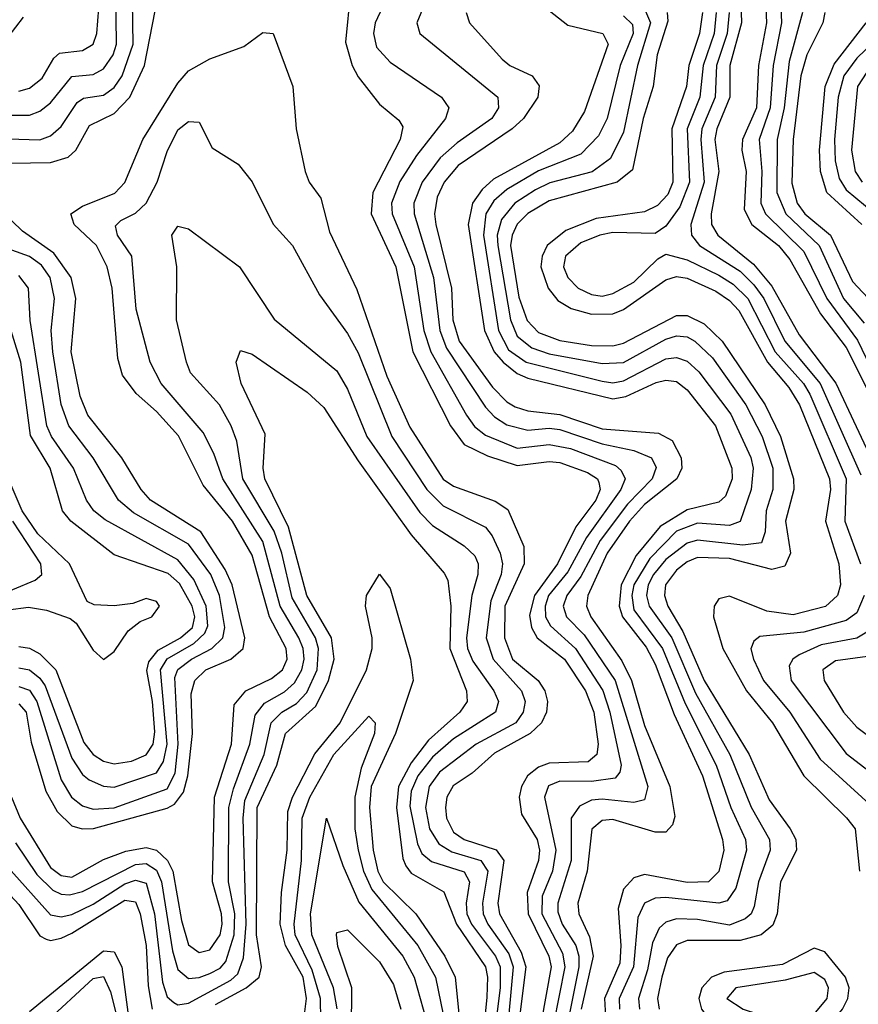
# Model space of a CAD drawing. Header units: inches. Extents: x 501365 to 657855, y 482276 to 547543.
# Tile 722 of 957: x 600312 to 601893, y 526219 to 528076. Entities that reach past the tile are written whole.
import ezdxf

# ---------------------------------------------------------------- set-up
doc = ezdxf.new("R2010")
doc.units = ezdxf.units.IN
doc.header["$MEASUREMENT"] = 0
doc.layers.add('A6502', color=7, linetype='Continuous')

msp = doc.modelspace()

# ---------------------------------------------------------------- linework, layer by layer
at = {"layer": 'A6502', "color": 5}
for points, elevation in [([(600310, 527941.2), (600330, 527947.2), (600354.2, 527965.8), (600376.2, 528003.8), (600386.9, 528013.1), (600430, 528018.1), (600450, 528029.7), (600457.5, 528050), (600466.8, 528170)], 2780), ([(601744.9, 528150), (601748.1, 528070), (601732.4, 527990), (601727, 527910), (601706, 527850), (601710.8, 527790), (601709.2, 527730), (601718, 527710), (601790, 527639.2), (601833.8, 527550), (601891.6, 527471.6), (601924.1, 527404.1)], 3040), ([(600290, 527896.4), (600330, 527896.2), (600350, 527903.4), (600370, 527919.1), (600410, 527969.3), (600450, 527973.1), (600470, 527983.2), (600487.8, 528010), (600494, 528030), (600492.9, 528130)], 2760), ([(600935.4, 528130), (600926.2, 528033.8), (600938.7, 527990), (600950, 527968.6), (600990, 527916.8), (601026.9, 527886.9), (601034, 527874), (601029.4, 527850), (600977.6, 527750), (600974.2, 527710), (601021, 527610), (601053.3, 527450), (601123.9, 527310), (601150, 527275), (601193.8, 527253.8), (601250, 527235.4), (601310, 527242.6), (601330, 527240.8), (601382.1, 527222.1), (601401.1, 527210), (601403.5, 527203.5), (601406.3, 527190), (601398, 527170), (601360.6, 527119.4), (601325.7, 527050), (601282.5, 526990), (601273.1, 526953.1), (601276.9, 526930), (601287.4, 526910), (601338.8, 526870), (601378.5, 526810), (601394, 526770), (601402.2, 526710), (601400.2, 526690), (601383.5, 526676.5), (601310, 526673.8), (601290, 526666.6), (601269, 526650), (601257.9, 526630), (601253.6, 526610), (601257.9, 526577.9), (601287.6, 526530), (601291.6, 526510), (601290, 526490), (601268.4, 526430), (601270.3, 526390), (601309.5, 526310), (601313.6, 526290), (601294.9, 526185.1)], 2720), ([(601009.7, 528130), (600982, 528070), (600978.8, 528050), (600984.4, 528024.4), (601010, 527996.3), (601107.3, 527930), (601120.7, 527910), (601114.5, 527890), (601060.1, 527819.9), (601028.8, 527771.2), (601012.8, 527730), (601014, 527710), (601055.4, 527610), (601073.6, 527490), (601086.8, 527450), (601154.3, 527330), (601169.1, 527309.1), (601190, 527292.7), (601250, 527267.9), (601310, 527274.8), (601350, 527267.4), (601435.1, 527235.1), (601446.1, 527226.1), (601453.3, 527210), (601445.2, 527190), (601380.6, 527099.4), (601345, 527035), (601309.1, 526990), (601302.3, 526970), (601303.1, 526950), (601312.6, 526932.6), (601359.6, 526890), (601411.1, 526811.1), (601424.7, 526770), (601445.9, 526670), (601443.4, 526656.6), (601434.5, 526645.5), (601390, 526639), (601330, 526640.1), (601308.7, 526631.3), (601301, 526610), (601322.6, 526510), (601316.4, 526470), (601297.1, 526422.9), (601296.3, 526390), (601335.3, 526315.3), (601339.4, 526290), (601318.4, 526181.6)], 2740), ([(601084.8, 528130), (601060.8, 528070), (601066.2, 528050), (601213.2, 527930), (601214.4, 527910), (601202.1, 527890), (601136.3, 527843.7), (601104.5, 527815.5), (601070.5, 527770), (601055, 527730), (601055.8, 527710), (601092.1, 527590), (601103.9, 527490), (601116.6, 527456.6), (601190, 527345.6), (601206.9, 527326.9), (601230, 527312.3), (601270, 527301.8), (601310, 527305.6), (601330, 527302.9), (601410, 527275.9), (601470, 527263.9), (601502.9, 527250), (601511.8, 527231.8), (601504.4, 527210), (601457.7, 527162.3), (601406.2, 527093.8), (601370, 527025.7), (601343.2, 526990), (601336.4, 526970), (601342.7, 526950), (601375.9, 526915.9), (601434.5, 526830), (601496.2, 526630), (601490, 526604.5), (601470, 526599.5), (601410, 526606.2), (601390, 526603.9), (601367, 526593), (601351.5, 526570), (601351.8, 526490), (601326.6, 526410), (601326.6, 526393.4), (601334.8, 526370), (601360.6, 526330), (601366, 526310), (601365.8, 526290), (601342, 526170)], 2760), ([(601717.1, 528130), (601719.9, 528070), (601704.9, 527990), (601700.8, 527910), (601674.8, 527850), (601673.3, 527830), (601681.4, 527790), (601678, 527718), (601692.3, 527690), (601742.4, 527650), (601763.8, 527623.8), (601821.5, 527521.5), (601870, 527457.8), (601910, 527377.8)], 3020), ([(600290, 527851.2), (600350, 527849.8), (600370, 527856.8), (600390, 527874.7), (600420.2, 527919.8), (600432, 527928), (600470, 527933.9), (600490, 527948.2), (600505.1, 527970), (600526, 528030), (600524.4, 528110)], 2740), ([(601490, 528096.8), (601501.3, 528070), (601476.8, 527990), (601450, 527864), (601425.5, 527814.5), (601390.9, 527789.1), (601311.6, 527768.4), (601284.5, 527755.5), (601245.2, 527730), (601220.4, 527699.6), (601212.3, 527670), (601213, 527650), (601237.2, 527510), (601250, 527479.1), (601277.1, 527457.1), (601310, 527446), (601410, 527427.8), (601450, 527429.7), (601530, 527473.7), (601550, 527480.1), (601570, 527477.9), (601584.9, 527470), (601618.2, 527438.2), (601680.7, 527350), (601711.5, 527290), (601731.9, 527230), (601731.5, 527190), (601719, 527150), (601717.6, 527110), (601710.4, 527089.6), (601675, 527085), (601590, 527094.2), (601570, 527089.1), (601530, 527058.1), (601506.5, 527030), (601496.6, 527010), (601493.4, 526990), (601498.3, 526970), (601541.2, 526910), (601585.7, 526805.7), (601650.9, 526690), (601690.7, 526590.7), (601725.5, 526530), (601726.5, 526510), (601704.6, 526450), (601696.3, 526403.7), (601691.1, 526390), (601679.9, 526380.1), (601650, 526368.1), (601590, 526378.9), (601550, 526380.2), (601530, 526373.8), (601517.6, 526362.4), (601505.2, 526334.8), (601495.7, 526284.3), (601478.7, 526230), (601480.2, 526210)], 2860), ([(601671.4, 528110), (601672.5, 528070), (601650.8, 527990), (601651, 527930), (601625.9, 527870), (601622.4, 527850), (601630, 527790), (601615.5, 527710), (601616.4, 527690), (601627.8, 527670), (601695.3, 527615.3), (601730, 527573.3), (601781.7, 527481.7), (601850.5, 527390.5), (601927.3, 527227.3)], 2980), ([(600290, 528043.4), (600318.8, 528081.2)], 2820), ([(600294.2, 527805.8), (600370, 527806.7), (600403.4, 527816.6), (600417.7, 527830), (600443.6, 527876.4), (600490, 527899.3), (600519.2, 527930), (600547.2, 527990), (600567.3, 528092.7)], 2720), ([(601153.8, 528090), (601159.6, 528070), (601221.5, 528001.5), (601235.7, 527990), (601277.9, 527970), (601291.4, 527951.4), (601288.4, 527930), (601261.9, 527890), (601240.4, 527870), (601138.7, 527801.3), (601112.1, 527770), (601098.6, 527741.4), (601093.9, 527710), (601096.6, 527690), (601125.7, 527570), (601128.5, 527510), (601140.6, 527470), (601203.2, 527383.2), (601230, 527355.2), (601245.9, 527345.9), (601270, 527338.2), (601330, 527331.6), (601410, 527304.2), (601516.5, 527296.5), (601542.2, 527282.2), (601558.7, 527250), (601560, 527230), (601550.6, 527210), (601490, 527161.5), (601461.3, 527130), (601419.6, 527070), (601383.1, 526990), (601380.6, 526970), (601388.7, 526950), (601446.8, 526866.8), (601465.5, 526830), (601490, 526744.9), (601537.5, 526630), (601546.7, 526573.3), (601542.7, 526557.3), (601530, 526543.6), (601510, 526543.5), (601430, 526567.9), (601410, 526565.7), (601390.8, 526549.2), (601381.8, 526470), (601364, 526410), (601365.8, 526390), (601386.2, 526346.2), (601393.3, 526310), (601370.3, 526210)], 2780), ([(601310, 528093.5), (601345.5, 528065.6), (601411.2, 528050), (601421.6, 528030), (601376.7, 527903.3), (601354, 527866), (601330, 527843.6), (601204.9, 527775.1), (601183.9, 527756.1), (601165.5, 527730), (601157.4, 527690), (601188, 527490), (601206.5, 527450), (601223.3, 527430), (601250, 527408.9), (601270, 527400.2), (601430, 527361.2), (601454.8, 527365.2), (601511.8, 527391.8), (601530, 527396.4), (601550, 527393.5), (601570, 527377.9), (601623.6, 527310), (601654.3, 527230), (601655.3, 527210), (601642.8, 527177.2), (601630, 527165.9), (601570, 527151.6), (601519.6, 527120.4), (601474.2, 527065.8), (601445.6, 527010), (601442, 526970), (601448.1, 526950), (601492.8, 526892.8), (601510, 526860.5), (601545.6, 526765.6), (601599.2, 526650), (601636.7, 526530), (601639.1, 526510), (601630.2, 526469.8), (601610.2, 526449.8), (601570, 526449), (601490, 526463.8), (601470, 526457.9), (601450, 526435.9), (601440.4, 526399.6), (601445.3, 526330), (601443.1, 526296.9), (601414.3, 526230), (601416.3, 526196.2)], 2820), ([(601450, 528083.7), (601467.2, 528067.2), (601468.2, 528050), (601443.7, 527990), (601419.5, 527890), (601402.8, 527857.2), (601370, 527822.6), (601290, 527790.9), (601230, 527756), (601205.6, 527734.4), (601190.4, 527710), (601186.5, 527670), (601214.3, 527490), (601233.7, 527453.7), (601267, 527430), (601410, 527394.3), (601430, 527391.4), (601450, 527394.7), (601530, 527436.3), (601550, 527439.2), (601570, 527432.2), (601592.1, 527412.1), (601652.3, 527332.3), (601690, 527250.1), (601694.9, 527230), (601691, 527190), (601670.4, 527129.6), (601650, 527122.1), (601590, 527126.7), (601550, 527111.7), (601499.8, 527060.2), (601469.8, 527010), (601465.9, 526990), (601470, 526963.3), (601523.5, 526890), (601566.4, 526786.4), (601625.1, 526670), (601652.5, 526590), (601680.2, 526530), (601682.1, 526510), (601661.8, 526438.2), (601645.4, 526414.5), (601630, 526409.7), (601530, 526420.7), (601510, 526419.5), (601489.8, 526410), (601477, 526383), (601469.3, 526290), (601442.1, 526230), (601442.5, 526210)], 2840), ([(601532.5, 528090), (601533.7, 528073.7), (601513.4, 528010), (601506.1, 527950), (601487.3, 527890), (601467.1, 527792.8), (601438.5, 527770), (601310, 527734.8), (601270, 527710.5), (601250, 527690.2), (601240.4, 527670), (601237.4, 527650), (601253, 527553), (601268.7, 527508.7), (601290, 527486.3), (601330, 527471.1), (601390, 527461.9), (601430, 527461.2), (601450, 527466), (601550, 527518.4), (601570, 527518), (601602.1, 527502.2), (601636.2, 527470), (601717.2, 527350), (601746.2, 527290), (601770.7, 527210), (601771.2, 527190), (601755.4, 527130), (601765.1, 527070), (601754.7, 527045.3), (601730, 527039), (601650, 527059.8), (601590, 527061.5), (601570, 527053.3), (601550, 527038), (601529.2, 527010), (601527.5, 526990), (601534.1, 526970), (601562.1, 526922.1), (601602.3, 526830), (601687.4, 526690), (601724.8, 526604.8), (601764.5, 526550), (601775.3, 526530), (601776.2, 526510), (601746.3, 526450), (601739.9, 526390), (601732, 526368), (601709.9, 526350.1), (601670, 526339.1), (601570, 526339.2), (601550, 526331.3), (601533.1, 526306.9), (601522.2, 526270), (601514.6, 526230), (601517.7, 526210)], 2880), ([(601599.3, 528090), (601593.5, 528050), (601573.2, 527990), (601569.3, 527950), (601541.3, 527870), (601543, 527770), (601533.7, 527746.3), (601514.3, 527725.7), (601490, 527713.7), (601398.9, 527701.1), (601341.2, 527678.8), (601306.3, 527650), (601296.7, 527630), (601294.6, 527610), (601307.9, 527570), (601326.6, 527546.6), (601351.6, 527531.6), (601390, 527520.8), (601430, 527521.1), (601450, 527529.4), (601530, 527585.4), (601550, 527591.5), (601570, 527588.7), (601624.4, 527564.4), (601650, 527546.8), (601667.5, 527527.4), (601721.7, 527430), (601762.2, 527382.2), (601782.1, 527350), (601838.5, 527210), (601840.8, 527190), (601831, 527130), (601856.4, 527050), (601859.4, 527010), (601853.9, 526990), (601830.8, 526969.2), (601770, 526953.5), (601720.7, 526960.7), (601650, 526988.7), (601630, 526984), (601621, 526970), (601620.1, 526950), (601637.5, 526890), (601681.9, 526810), (601731.2, 526750), (601790.2, 526650.2), (601870.8, 526570.8), (601886.7, 526550), (601895, 526470)], 2920), ([(601625.2, 528090), (601620.9, 528050), (601600.6, 527990), (601593.9, 527930), (601570, 527870), (601574.6, 527770), (601556.6, 527723.4), (601530, 527687), (601510, 527673.1), (601430, 527675), (601405.4, 527670), (601370, 527655.1), (601341.1, 527630), (601337.3, 527610), (601345.5, 527590), (601364.5, 527570), (601390, 527557.9), (601410, 527555), (601430, 527559.5), (601470, 527580.8), (601514.8, 527625.2), (601530, 527633.8), (601570, 527623.5), (601630, 527594.1), (601657.2, 527577.2), (601684.4, 527550), (601736.2, 527450), (601789.4, 527390), (601801.7, 527370), (601870.2, 527210), (601867.5, 527130), (601897, 527050)], 2940), ([(601649.2, 528090), (601645.5, 528050), (601625.6, 527990), (601622.9, 527930), (601598, 527870), (601595.9, 527850), (601602.6, 527770), (601577.1, 527690), (601578.5, 527670), (601593.6, 527650), (601670, 527601.6), (601696.1, 527576.1), (601714.5, 527550), (601754.6, 527470), (601820.9, 527390), (601898, 527218)], 2960), ([(601787.8, 528090), (601762.4, 527997.6), (601752.9, 527910), (601739.9, 527850), (601739.6, 527750), (601756.4, 527710), (601819.4, 527650), (601865, 527550), (601903.8, 527503.8)], 3060), ([(601829.6, 528090), (601826.1, 528070), (601795.8, 528010), (601784.6, 527970), (601769.9, 527850), (601767.6, 527767.6), (601777.4, 527730), (601792, 527710), (601840.5, 527670), (601882.1, 527582.1), (601931.2, 527530)], 3080), ([(601899.7, 527690), (601833.5, 527750), (601821.6, 527790), (601820, 527830), (601830.4, 527950), (601847.7, 527992.3), (601908, 528070)], 3120), ([(600296.2, 526610), (600312.5, 526570), (600370, 526476.9), (600390, 526462.1), (600410, 526459.1), (600470, 526492.2), (600512.2, 526507.8), (600550, 526515.1), (600570, 526509.5), (600590.5, 526490.5), (600600.6, 526470), (600616.8, 526376.8), (600630, 526331.1), (600650, 526316.7), (600670, 526321.9), (600690, 526350), (600693.6, 526370), (600692.3, 526390), (600675.2, 526450), (600679.3, 526610), (600711.4, 526710), (600716, 526784), (600738.2, 526810), (600786.7, 526833.3), (600807.6, 526850), (600815.8, 526870), (600814.2, 526890), (600782.6, 526950), (600750, 527066.1), (600713.1, 527130), (600658, 527198), (600611.3, 527291.3), (600570, 527336.9), (600531.1, 527371.1), (600505.6, 527405.6), (600496.9, 527436.9), (600486.4, 527570), (600476.9, 527610), (600456.7, 527650), (600414.4, 527690), (600408.4, 527710), (600430, 527724.3), (600491, 527749), (600510, 527768.8), (600543.7, 527850), (600610, 527956.6), (600630, 527979.6), (600670, 528002.5), (600734.4, 528025.6), (600770, 528051.8), (600790, 528050.3), (600826.8, 527950), (600832.8, 527870), (600850.1, 527790), (600857.7, 527770), (600879.8, 527739.8), (600896, 527676), (600947.2, 527567.2), (601003.8, 527403.8), (601047.5, 527307.5), (601110, 527209.6), (601130, 527196.3), (601208.3, 527168.3), (601232.1, 527152.1), (601262.5, 527082.5), (601263.1, 527050), (601226.3, 526970), (601225.9, 526910), (601241, 526870), (601289.3, 526830), (601301.8, 526810), (601306.9, 526790), (601305, 526770), (601295.5, 526750), (601274.1, 526730), (601207.1, 526692.9), (601164.9, 526655.1), (601129.2, 526630.8), (601117.1, 526610), (601114.5, 526590), (601116.6, 526570), (601130, 526543.8), (601149.6, 526529.6), (601210, 526510.4), (601224.7, 526490), (601213.1, 526410), (601216.6, 526390), (601257.5, 526317.5), (601265.9, 526290), (601253.3, 526190)], 2680), ([(601938.3, 528050), (601890, 528003.6), (601865.4, 527970), (601854.8, 527930), (601847.9, 527850), (601849, 527810), (601856.7, 527776.7), (601870, 527755.2), (601924.9, 527710)], 3140), ([(601917.2, 527990), (601891.1, 527950), (601880, 527830), (601887.3, 527790), (601899.9, 527770)], 3160), ([(600303.6, 526523.6), (600344, 526464), (600374.4, 526434.4), (600390, 526426.8), (600405.6, 526425.6), (600430, 526431.6), (600530, 526482.8), (600550, 526484.6), (600570, 526472.3), (600579.2, 526450), (600600, 526320), (600610, 526284.9), (600630, 526267.9), (600650, 526269.5), (600670, 526277.3), (600690, 526287.5), (600700.3, 526299.7), (600716.1, 526350), (600717.7, 526390), (600705.6, 526450), (600706.3, 526590), (600714.6, 526625.4), (600746, 526710), (600755.6, 526764.4), (600773.1, 526786.9), (600811.3, 526808.7), (600830, 526825.2), (600843.9, 526850), (600848.2, 526870), (600846.5, 526890), (600838.3, 526910), (600802.8, 526970), (600770, 527091.8), (600694.8, 527210), (600678.1, 527258.1), (600657.7, 527297.7), (600578.5, 527390), (600557.6, 527430), (600531.4, 527530), (600523.4, 527630), (600496.2, 527670), (600492.7, 527687.3), (600502.5, 527697.5), (600530, 527711.1), (600550.2, 527730), (600571.1, 527770), (600590, 527827.7), (600610, 527868.4), (600630, 527884.2), (600650, 527883.2), (600674.6, 527834.6), (600723.7, 527803.7), (600750, 527770.2), (600790, 527690.2), (600826.4, 527650), (600877.2, 527557.2), (600930, 527484.2), (600950, 527447.9), (601013.4, 527290), (601079.5, 527190), (601110, 527159.3), (601190, 527119), (601202.7, 527102.7), (601217.4, 527070), (601221.8, 527050), (601219.3, 527030), (601200.2, 526979.8), (601191.2, 526910), (601204.6, 526870), (601257.9, 526810), (601264.7, 526790), (601260.8, 526770), (601247.1, 526750), (601172.5, 526710), (601103.4, 526656.6), (601083.9, 526630), (601076.8, 526590), (601084.3, 526550), (601101.8, 526521.8), (601126.7, 526506.7), (601181.4, 526490), (601194.2, 526470), (601184.2, 526410), (601185.5, 526390), (601194.5, 526370), (601234.3, 526314.3), (601242.4, 526290), (601225.5, 526105.5)], 2660), ([(600290, 526477), (600370, 526387.7), (600390, 526383.8), (600410, 526388.5), (600450, 526407.8), (600510, 526446.3), (600530, 526453.5), (600550, 526447.4), (600565.7, 526390), (600581, 526261), (600590, 526233.4), (600602.5, 526222.5), (600610, 526218.2), (600630, 526221.3), (600710, 526264.5), (600723.2, 526276.8), (600733.6, 526306.4), (600738.8, 526370), (600732.9, 526570), (600736.5, 526603.5), (600773, 526690), (600786, 526750), (600806.3, 526770), (600833.6, 526786.4), (600852.9, 526807.1), (600872.6, 526850), (600875.2, 526890), (600869.4, 526910), (600825.6, 526985.6), (600805.8, 527070), (600791.3, 527111.3), (600732.6, 527210), (600721.5, 527281.5), (600710.5, 527310), (600688.6, 527350), (600633.9, 527410), (600626.3, 527430), (600607.7, 527510), (600607.9, 527610), (600598.5, 527670), (600610, 527686.7), (600630, 527681.5), (600726.4, 527610), (600791.6, 527511.6), (600910, 527413.8), (600930, 527379.5), (600966, 527290), (601066.5, 527146.5), (601090, 527122), (601150, 527084), (601170, 527065), (601176.4, 527050), (601175.6, 527030), (601164.5, 526990), (601154.4, 526910), (601156.4, 526890), (601166, 526866), (601205.6, 526810), (601214.5, 526790), (601208.7, 526770), (601130, 526720), (601090, 526685), (601062.5, 526650), (601050, 526621), (601047.2, 526592.8), (601061.6, 526521.6), (601070, 526503.5), (601088.2, 526488.2), (601150, 526468.9), (601159.9, 526450), (601153.6, 526410), (601155, 526390), (601163.5, 526370), (601209.1, 526310), (601217.4, 526290), (601217.7, 526250), (601197.3, 526090)], 2640), ([(600310, 526785.9), (600323.8, 526770), (600333.6, 526713.6), (600361.3, 526621.3), (600382.4, 526582.4), (600410, 526555.8), (600429.7, 526549.7), (600450.7, 526550.7), (600590, 526589.1), (600603.6, 526596.4), (600620.6, 526619.4), (600629.1, 526650), (600637.5, 526730), (600635, 526804.9), (600642.1, 526830), (600662.9, 526850), (600709.8, 526870.2), (600733.2, 526890), (600736, 526910), (600712.7, 527010), (600699.2, 527039.2), (600653.5, 527110), (600558.6, 527170), (600541, 527190), (600504.6, 527250), (600440.2, 527330), (600425.9, 527365.9), (600408.7, 527450), (600417.8, 527550), (600408.6, 527590), (600376, 527636), (600317.2, 527677.2), (600297, 527697)], 2720), ([(600310, 526818.4), (600330, 526811.5), (600344.3, 526790), (600390, 526642.5), (600409.5, 526609.5), (600430, 526593.4), (600450, 526587.1), (600490, 526589.4), (600590, 526625.6), (600604.8, 526655.2), (600610.7, 526710), (600604.5, 526835.5), (600610, 526850.4), (600635.9, 526870), (600674.2, 526890), (600695.1, 526910), (600698.6, 526930), (600688.5, 526990), (600672.2, 527030), (600630, 527087.1), (600526.1, 527146.1), (600497.9, 527170), (600450.5, 527250), (600404.7, 527310), (600390.1, 527350.1), (600374, 527450), (600370.9, 527490), (600377.3, 527550), (600369.5, 527590), (600352.9, 527612.9), (600330, 527629.3), (600271.6, 527650)], 2740), ([(600310, 526853.7), (600330, 526849.6), (600350, 526834.1), (600359.8, 526819.8), (600410, 526683.5), (600430, 526652.3), (600442.5, 526642.5), (600470, 526630.3), (600490, 526628.3), (600570, 526655.7), (600583, 526677), (600589.9, 526710), (600577.5, 526850), (600589.6, 526870.4), (600640.3, 526899.7), (600660.8, 526919.2), (600666.8, 526933.2), (600663.4, 526970), (600640.3, 527020.3), (600610, 527057.3), (600472.7, 527132.7), (600451.4, 527150), (600437.7, 527170), (600413.1, 527230), (600371.5, 527290), (600362.8, 527310), (600331.5, 527508.5), (600328.5, 527570), (600310, 527593.7)], 2760), ([(600310, 526893.8), (600330, 526890.6), (600350, 526879.9), (600380.1, 526850), (600432.7, 526712.7), (600450, 526690), (600470, 526677.4), (600490, 526672.6), (600522.6, 526677.4), (600550, 526689.6), (600563.2, 526710), (600566.8, 526733.2), (600562.4, 526790), (600551.3, 526848.7), (600555, 526865.1), (600572.8, 526887.2), (600614.8, 526910), (600637.9, 526930), (600641.8, 526950), (600637.2, 526970), (600612.9, 527012.9), (600591.6, 527031.6), (600490, 527066.8), (600407.9, 527130), (600392.6, 527150), (600369.3, 527230), (600332.1, 527292.1), (600313.7, 527430), (600280.2, 527540.2)], 2780), ([(600681.1, 526218.9), (600738.5, 526250), (600763.2, 526270), (600767.5, 526290), (600758.5, 526350), (600759.8, 526590), (600796.5, 526670), (600813, 526730), (600870, 526781.6), (600894, 526830), (600904.6, 526870), (600899.8, 526910), (600853.1, 526990), (600818.9, 527118.9), (600774.2, 527210), (600770.8, 527230), (600774.3, 527294.3), (600729.6, 527390), (600720.2, 527430), (600727.9, 527452.1), (600750, 527445.3), (600853.7, 527373.7), (600885, 527345), (600950, 527244.1), (601050, 527104.3), (601112.3, 527032.3), (601119, 527019), (601124.5, 526970), (601123, 526890), (601154.3, 526810), (601155.4, 526790), (601141.6, 526770), (601082.7, 526717.3), (601050, 526674.4), (601025.7, 526630), (601022.2, 526590), (601034.1, 526494.1), (601040.1, 526480.1), (601050, 526466.2), (601111.3, 526431.3), (601135.2, 526370), (601189.9, 526290), (601194.1, 526270), (601192.6, 526232.6), (601184.6, 526150)], 2620), ([(600290, 526963), (600328.1, 526968.1), (600362.6, 526962.6), (600406.9, 526946.9), (600418.2, 526938.2), (600450, 526886.8), (600470, 526869.1), (600490, 526884.6), (600516.6, 526923.4), (600538.8, 526941.2), (600561.1, 526950), (600575.4, 526970), (600570, 526978.9), (600550, 526984.2), (600525.1, 526974.9), (600490, 526970.4), (600452.3, 526972.3), (600438.7, 526978.7), (600405.4, 527050), (600346.2, 527106.2), (600316.4, 527150), (600264.3, 527270)], 2820), ([(600256.1, 526983.9), (600340.9, 527019.1), (600353.3, 527030), (600351.7, 527050), (600298.7, 527130)], 2840), ([(600847.2, 526190), (600852.3, 526230), (600846.3, 526270), (600813, 526330), (600803.2, 526370), (600805.3, 526430), (600815.8, 526510), (600817.1, 526582.9), (600826.4, 526610), (600868.4, 526691.6), (600915.9, 526750), (600965.4, 526850), (600976.2, 526890), (600976.6, 526910), (600963.8, 526970), (600965.9, 526990), (600990, 527030.2), (601010, 527003.2), (601048.7, 526870), (601053.5, 526830), (601020.3, 526730), (600974.3, 526630), (600971.2, 526590), (600978.3, 526510), (600987.1, 526470), (600997.1, 526450), (601058.4, 526390), (601113.2, 526310), (601132.9, 526270), (601143, 526170)], 2580), ([(601904.2, 526990), (601890, 526957.3), (601870, 526942.8), (601790, 526921.2), (601707.1, 526912.9), (601696.1, 526903.9), (601690.6, 526889.4), (601695.1, 526870), (601714.4, 526830), (601763.6, 526770), (601821.3, 526681.3), (601920.7, 526590)], 2940), ([(601915.5, 526924.5), (601890.2, 526909.8), (601822.8, 526897.2), (601781.6, 526878.4), (601769.2, 526870), (601762.8, 526857.2), (601766.3, 526830), (601870, 526692.3), (601930, 526646.5)], 2960), ([(601910, 526875), (601850, 526866.8), (601826.1, 526850), (601828.4, 526830), (601865.1, 526770), (601890, 526741.6), (601910, 526726.9)], 2980), ([(600879.6, 526190), (600878.7, 526230), (600863.3, 526283.3), (600830.9, 526350), (600829, 526370), (600842.8, 526490), (600844.2, 526570), (600858.9, 526610), (600903.8, 526690), (600970, 526762.7), (600982.3, 526750), (600981, 526730), (600955.4, 526664.6), (600943.5, 526610), (600943.6, 526550), (600949.7, 526510), (600960.1, 526470), (600975.8, 526435.8), (601062.6, 526330), (601095.7, 526270), (601115.3, 526175.3)], 2560), ([(600910.5, 526210.5), (600903.3, 526250), (600862.4, 526350), (600860.2, 526390), (600890, 526570.2), (600921, 526481), (600951.4, 526411.4), (601034.1, 526310), (601055.3, 526270), (601078.1, 526190)], 2540), ([(600000, 526370.6), (600021.5, 526378.5), (600057.2, 526402.8), (600104.3, 526455.7), (600154.6, 526485.4), (600190, 526521.5), (600210, 526529.3), (600230, 526512.4), (600269.8, 526449.8), (600310, 526407), (600350, 526347.9), (600361.8, 526341.8), (600370, 526339.1), (600390, 526343.9), (600410, 526353.5), (600510, 526415.5), (600530, 526412.5), (600539.1, 526390), (600550.1, 526330), (600554, 526254), (600561.7, 526210)], 2620), ([(600937.3, 526170), (600938.3, 526250), (600911.7, 526328.3), (600909, 526350), (600910, 526354.6), (600930, 526359.3), (600990, 526299), (601016.3, 526256.2), (601030.7, 526210)], 2520), ([(600330, 526205.7), (600470, 526319.9), (600490, 526318.3), (600504.2, 526290), (600517.4, 526190)], 2580), ([(600358, 526182), (600450, 526267.8), (600470, 526271.6), (600482.8, 526242.8), (600523.5, 526083.5)], 2560)]:
    msp.add_lwpolyline(points, dxfattribs=dict(at, elevation=elevation))
for points, elevation in [([(601810, 526324.7), (601750, 526294.2), (601640.2, 526279.8), (601616.1, 526270), (601597.6, 526250), (601592.4, 526230), (601597.3, 526210), (601613.2, 526190), (601630, 526178.2), (601650, 526170), (601752, 526148), (601790, 526145.8), (601810, 526155.5), (601839.2, 526180.8), (601863.2, 526210), (601873.4, 526230), (601875.5, 526250), (601868.7, 526270), (601830, 526317.8)], 2920), ([(601810, 526279.2), (601755.3, 526264.7), (601662.3, 526250), (601645.2, 526230), (601676.1, 526210), (601730, 526192.1), (601770, 526187.1), (601790, 526190.3), (601810, 526200.5), (601834.4, 526230), (601837, 526250), (601830, 526265.9)], 2940)]:
    msp.add_lwpolyline(points, close=True, dxfattribs=dict(at, elevation=elevation))

doc.saveas('drawing.dxf')
